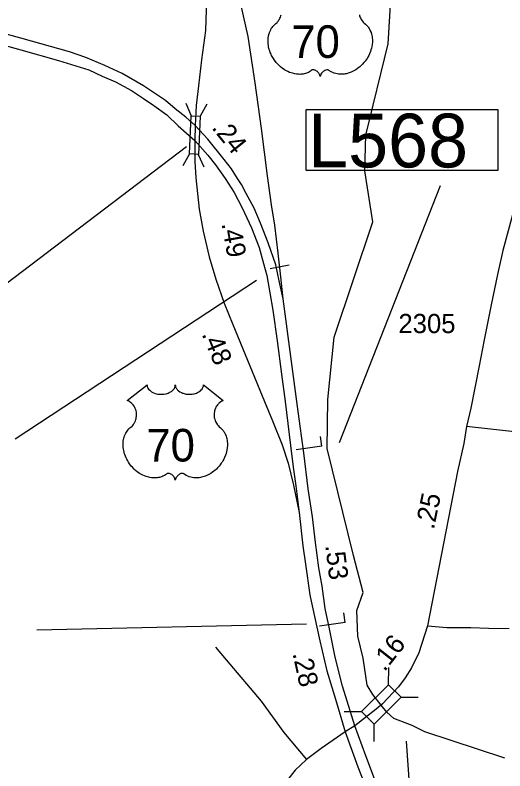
# Model space of a CAD drawing. Extents: x 2082433 to 2279600, y 546599 to 755198.
# Drawn here: x 2212088 to 2215277, y 637659 to 642580 of the extents above; entities that cross this region are included whole.
import ezdxf

# ---------------------------------------------------------------- set-up
doc = ezdxf.new("R2010")
doc.units = 0
for name, color, linetype in [('Exist Hydrographic Creek Single Shore', 7, 'Continuous'), ('Exist Road Non-System Type 51', 7, 'Continuous'), ('Exist Road Primary US Divided Attributed', 7, 'Continuous'), ('Exist Road Primary US Mileage Hundredths English Label', 7, 'Continuous'), ('Exist Road Primary US Shield CELL', 7, 'Continuous'), ('Exist Road Primary US Shield Number Label', 7, 'Continuous'), ('Exist Road Primary US Structure Cantilever Sign CELL', 7, 'Continuous'), ('Exist Road Primary US Structure Cantilever Sign Number Label', 7, 'Continuous'), ('Exist Road Primary US Structure Ovrhead Sign CELL', 7, 'Continuous'), ('Exist Road Primary US Structure Ovrhead Sign Number Label', 7, 'Continuous'), ('Exist Road Primary US Structure Standard Bridge CELL', 7, 'Continuous'), ('Exist Road Primary US Structure Standard Bridge Number Label', 7, 'Continuous'), ('Exist Road Secondary Mileage Hundredths English Label', 7, 'Continuous'), ('Exist Road Secondary Structure Standard Bridge CELL', 7, 'Continuous'), ('Exist Road Secondary Structure Standard Bridge Number Label', 7, 'Continuous'), ('Exist Road Secondary Type 51 Attributed', 7, 'Continuous'), ('Exist Road Secondary Type 51 Number Label', 7, 'Continuous')]:
    doc.layers.add(name, color=color, linetype=linetype)

msp = doc.modelspace()

# ---------------------------------------------------------------- linework, layer by layer
at = {"layer": 'Exist Hydrographic Creek Single Shore'}
for points in [[(2214320, 638535.2), (2214313.9, 638703.1), (2214354.9, 638820.4), (2214292.4, 639060.9), (2214119.3, 639756.9), (2214123.3, 640077.5), (2214165, 640483.4), (2214418, 641232.7), (2214366.2, 641565), (2214372.1, 641797.7), (2214518.1, 642391.7), (2214548, 642899.5), (2214705.1, 643125.9), (2214854, 643260.7), (2215003.1, 643346.2), (2215152.1, 643487.5), (2215465, 643930.5)], [(2215277, 637741.6), (2214757, 637912.9), (2214674.1, 637954), (2214553.7, 638000.4), (2214508.9, 638040.3), (2214470.9, 638085.8), (2214416.9, 638155.8), (2214380.8, 638217.4), (2214354.1, 638393.4), (2214320, 638535.2)]]:
    msp.add_lwpolyline(points, dxfattribs=at)
at = {"layer": 'Exist Road Non-System Type 51'}
msp.add_lwpolyline([(2213392.7, 638465.2), (2213462.2, 638381.9), (2213690.3, 638113.1), (2213838.3, 637909.6), (2213985.9, 637734.1)], dxfattribs=at)
at = {"layer": 'Exist Road Primary US Divided Attributed'}
for points in [[(2212401.3, 644224.1), (2212499.4, 644143.3), (2212570.9, 644089.4), (2212665.6, 643995.6), (2212789, 643877.7), (2212851.7, 643811.8), (2212926.8, 643724.5), (2212979.7, 643656.7), (2213061.4, 643546.3), (2213125, 643432.1), (2213198.3, 643283.5), (2213249.4, 643156.3), (2213280.9, 643044.9), (2213302.3, 642955.8), (2213317.1, 642869.4), (2213329.2, 642751.5), (2213332, 642614.1), (2213327.3, 642479.5), (2213300.9, 642288.2), (2213282.3, 642119.2), (2213266.5, 641992), (2213261, 641861.1)], [(2213833.7, 640733), (2213818.8, 640876), (2213800.2, 641030.1), (2213778.4, 641211.2), (2213756.6, 641344), (2213732.5, 641532.4), (2213692.6, 641841.6), (2213650.8, 642139.6), (2213604.9, 642440.5), (2213559.4, 642642.9), (2213511.1, 642828.6), (2213460.1, 642951.1), (2213419.2, 643055.1), (2213382.1, 643137.7), (2213310.6, 643278.9), (2213226.2, 643426.5), (2213125.5, 643576.9), (2213035.4, 643693.9), (2212951.9, 643791.4), (2212893, 643864.7), (2212765.3, 643991.9), (2212682.7, 644065.3), (2212597.3, 644127.5), (2212462.2, 644255.8)], [(2213261, 641861.1), (2213199.7, 641915), (2213131, 641969.7), (2213067, 642022.7), (2212923.3, 642119.5), (2212785.3, 642198.7), (2212672.9, 642252.3), (2212548.6, 642303.4), (2212441.3, 642340.9), (2212125.4, 642429.4), (2211689.4, 642549.5), (2211229.6, 642673.8), (2210765.5, 642803.2), (2210467.5, 642882.4), (2210338.9, 642924.2), (2210190.8, 642977.8), (2210083.5, 643031.4), (2209936.2, 643110.6), (2209846.8, 643161.7), (2209779.9, 643202.6), (2209571.3, 643366.9), (2209503.2, 643430), (2209416.1, 643524.3)], [(2209352.5, 643480.9), (2209393.3, 643425.7), (2209458.9, 643366.9), (2209544.1, 643292), (2209650.5, 643205.2), (2209777, 643120), (2209863, 643065.5), (2209975.4, 643002.5), (2210057.9, 642959.1), (2210224, 642893.5), (2210424.9, 642825.4), (2210765.5, 642731.7), (2211232.2, 642601.4), (2212125.4, 642354.5), (2212370.6, 642284.7), (2212567.3, 642223.4), (2212654.2, 642182.5), (2212741, 642145), (2212845.8, 642088.8), (2212923.3, 642036.9), (2212991.4, 641990.9), (2213075.3, 641929.6), (2213150.6, 641859.8), (2213259.1, 641762.7)], [(2213261, 641861.1), (2213259.1, 641762.7)], [(2213833.7, 640733), (2213806.7, 640849.1), (2213785.4, 640953.1), (2213735.7, 641096.1), (2213686.5, 641224.2), (2213645.7, 641323.5), (2213593.3, 641418.2), (2213561.7, 641476.7), (2213536.6, 641516.7), (2213497.7, 641577.9), (2213449.4, 641639.2), (2213342.7, 641772), (2213261, 641861.1)], [(2213259.1, 641762.7), (2213258.2, 641627.1), (2213265.6, 641520.4), (2213285.6, 641316.1), (2213311.6, 641172.2), (2213351, 641006.9), (2213394.6, 640861.2), (2213449.9, 640705.2)], [(2213259.1, 641762.7), (2213342.7, 641667.1), (2213393.7, 641603.9), (2213455, 641516.7), (2213513.4, 641424.7), (2213566.8, 641325.4), (2213628.1, 641195.4), (2213676.3, 641067.3), (2213704.6, 640963.3), (2213726.9, 640884.4), (2213767.3, 640659.7), (2213794.2, 640458.2), (2213822.5, 640241.9), (2213847.6, 640064.6), (2213881.5, 639776.7), (2213899.1, 639637.5), (2213916.7, 639514.9), (2213937.2, 639340.4)], [(2214299.6, 637953.2), (2214219.3, 638211.4), (2214171.5, 638399.8), (2214134.9, 638583.7), (2214107, 638716.4), (2214088.4, 638861.3), (2214065.7, 638982), (2214043.9, 639146.3), (2214023.5, 639312.5), (2213995.6, 639496.3), (2213967.8, 639729.4), (2213931.6, 639998.6), (2213892.1, 640292), (2213833.7, 640733)], [(2213449.9, 640705.2), (2213506.5, 640565), (2213713, 640064.6), (2213763.6, 639938.3), (2213826.7, 639782.3), (2213865.7, 639662.5), (2213901, 639518.6), (2213937.2, 639340.4)], [(2213937.2, 639340.4), (2213961.7, 639125), (2213979.4, 639004.3), (2214006.8, 638805.6), (2214021.6, 638734.1), (2214072.2, 638504.7), (2214118.6, 638310.7), (2214173.8, 638125), (2214238.3, 637912.4)], [(2217303.7, 634586.8), (2217075.8, 634694.4), (2216819.6, 634837.3), (2216628.4, 634958), (2216517.9, 635029.5), (2216393.6, 635111.2), (2216233.5, 635229.2), (2216106.3, 635333.1), (2215968, 635449.2), (2215776.8, 635624.7), (2215600.4, 635795.5), (2215470.5, 635935.7), (2215335.9, 636091.7), (2215201.8, 636257.9), (2215098.8, 636396.2), (2215019.4, 636508.6), (2214893.2, 636698.9), (2214830.1, 636796.4), (2214732.1, 636971.9), (2214581.3, 637254.1), (2214458.8, 637524.3), (2214408, 637659), (2214370.8, 637756), (2214299.6, 637953.2)], [(2214238.3, 637912.4), (2214320, 637685.9), (2214364.1, 637575.4), (2214433.7, 637407.3), (2214543.2, 637177.1), (2214664.4, 636949.6), (2214792, 636726.8), (2214876.5, 636594), (2214949.8, 636481.6), (2215045.9, 636349.8), (2215149.8, 636209.6), (2215289.5, 636036), (2215420.4, 635888.4), (2215496.5, 635803.9), (2215734.1, 635566.2), (2215958.7, 635364.7), (2216075.7, 635265.4), (2216185.2, 635180.9), (2216313.7, 635082.5), (2216426, 635006.3), (2216533.7, 634932.1), (2216826.1, 634751), (2216988.1, 634675.6), (2217238.7, 634541.3)]]:
    msp.add_lwpolyline(points, dxfattribs=at)
at = {"layer": 'Exist Road Primary US Shield CELL'}
msp.add_lwpolyline([(2214329.9, 642582.1), (2214331.5, 642575.9), (2214333.8, 642568.8), (2214336.6, 642561.9), (2214342.5, 642550.7), (2214350, 642539.3), (2214355.4, 642532.9), (2214360.7, 642527.4), (2214368.7, 642520.7), (2214373, 642516.9), (2214377.9, 642512), (2214386, 642502.7), (2214389.2, 642498.2), (2214392.5, 642493.3), (2214395.6, 642488.2), (2214398.6, 642482.7), (2214401, 642478), (2214405.5, 642466.9), (2214408.9, 642456.2), (2214410.4, 642450.6), (2214412.8, 642438), (2214413.7, 642431.8), (2214414.7, 642419.4), (2214414.7, 642404.6), (2214413.6, 642390.4), (2214410.9, 642373.9), (2214408.7, 642364.1), (2214405.3, 642352.6), (2214402.1, 642342.6), (2214396.2, 642328), (2214391, 642317.3), (2214384.2, 642304.9), (2214379.6, 642297.3), (2214374.2, 642289.3), (2214367.4, 642280), (2214359.5, 642270.1), (2214350, 642259.7), (2214342.4, 642252.1), (2214332.3, 642243.1), (2214326.3, 642238.1), (2214317.6, 642231.5), (2214305.8, 642223.6), (2214294.1, 642216.9), (2214284.1, 642211.8), (2214275.3, 642208), (2214263.9, 642203.6), (2214244.9, 642198.4), (2214238, 642197), (2214229.8, 642195.7), (2214222.1, 642195), (2214214.7, 642194.5), (2214204.7, 642194.5), (2214194.7, 642195.3), (2214185.3, 642196.7), (2214175.5, 642198.7), (2214165.3, 642201.7), (2214155.9, 642205.4), (2214146.5, 642210), (2214130.6, 642220.1), (2214126, 642222.5), (2214123.4, 642223.2), (2214117.3, 642223.5), (2214111.5, 642222.3), (2214105.6, 642219.9), (2214102, 642218), (2214097.3, 642214.9), (2214093.6, 642212), (2214089.2, 642207.8), (2214086.2, 642204.3), (2214083.9, 642201.6), (2214079.4, 642194.5), (2214077.8, 642191.2), (2214076.1, 642186.9), (2214074.7, 642180.5), (2214072.6, 642188.5), (2214070.3, 642193.8), (2214067.5, 642198.4), (2214064.7, 642202.4), (2214060.2, 642207.6), (2214056.2, 642211.5), (2214051.3, 642215.4), (2214046.2, 642218.5), (2214042, 642220.7), (2214038.2, 642222.1), (2214033.6, 642223.3), (2214029.8, 642223.6), (2214026.7, 642223.5), (2214022.4, 642222.5), (2214016.6, 642218.3), (2214011.1, 642214.5), (2214005.1, 642210.8), (2213997.9, 642207), (2213992.7, 642204.6), (2213986.5, 642202.1), (2213979.2, 642199.7), (2213971.3, 642197.6), (2213963.2, 642196), (2213956, 642194.9), (2213948.3, 642194.2), (2213941.4, 642194), (2213934.2, 642194.1), (2213927.5, 642194.6), (2213919.6, 642195.3), (2213909.9, 642196.7), (2213901.9, 642198.6), (2213893.4, 642200.8), (2213884.6, 642203.6), (2213875.3, 642207.1), (2213863.6, 642212.2), (2213855.5, 642216.4), (2213842.6, 642223.8), (2213827.6, 642234.2), (2213816.2, 642243.4), (2213807.9, 642250.9), (2213795.7, 642263.4), (2213788.5, 642271.5), (2213777.2, 642286.1), (2213770, 642296.7), (2213765.4, 642304.4), (2213758.5, 642316.9), (2213754.8, 642324.7), (2213749.9, 642336.1), (2213746.1, 642346.5), (2213742.9, 642356.4), (2213741.2, 642362.7), (2213738.7, 642373.7), (2213737.3, 642381.5), (2213735.8, 642392.2), (2213735, 642403.6), (2213734.9, 642414), (2213735.1, 642422.6), (2213736.1, 642432.7), (2213737.8, 642443.5), (2213739.9, 642452.7), (2213741.7, 642459.3), (2213744.5, 642467.3), (2213748.1, 642476.2), (2213752.3, 642484.7), (2213756.4, 642491.8), (2213761.5, 642499.4), (2213766.5, 642505.8), (2213773.1, 642513), (2213779.9, 642519.5), (2213786.2, 642524.6), (2213793.6, 642531.9), (2213797.5, 642536.3), (2213802.2, 642542.5), (2213805.9, 642548.2), (2213808.8, 642553.3), (2213812.8, 642560.8), (2213815.1, 642566.4), (2213818.1, 642575.1), (2213819.6, 642581.1)], dxfattribs=at)
msp.add_lwpolyline([(2212947, 640172.4), (2212947.3, 640167.1), (2212948.6, 640160.7), (2212949.6, 640157.5), (2212952.6, 640151.2), (2212957.4, 640143.9), (2212964.2, 640136.7), (2212971.9, 640130.4), (2212977.1, 640127), (2212985.8, 640122.3), (2212995.8, 640118.1), (2213006.9, 640114.9), (2213018.2, 640112.6), (2213030.6, 640111.3), (2213042.8, 640111.1), (2213056, 640112), (2213070.6, 640114.9), (2213077.3, 640116.6), (2213084.9, 640119.2), (2213091.8, 640122.1), (2213099.5, 640126.2), (2213105.7, 640130.1), (2213110.5, 640133.6), (2213117.3, 640140.2), (2213122.8, 640146.9), (2213125, 640150.7), (2213127, 640154.4), (2213129.7, 640162.1), (2213130.5, 640165.5), (2213131, 640172.6), (2213131.5, 640166.7), (2213132.1, 640163), (2213133.1, 640159.3), (2213134.6, 640155.4), (2213137.3, 640150), (2213140.3, 640145.4), (2213146.1, 640138.6), (2213149.6, 640135.3), (2213152.9, 640132.6), (2213161.6, 640126.6), (2213171.9, 640121.5), (2213176.9, 640119.3), (2213182, 640117.4), (2213188.6, 640115.5), (2213195.3, 640113.9), (2213202, 640112.7), (2213208.8, 640111.7), (2213215.8, 640111.2), (2213221.5, 640111.1), (2213228.5, 640111.1), (2213235, 640111.5), (2213241.6, 640112.3), (2213248.9, 640113.5), (2213254.7, 640114.8), (2213262.5, 640116.8), (2213269.5, 640119.3), (2213275.6, 640122), (2213283.6, 640126.2), (2213290, 640130.2), (2213294.7, 640134), (2213300.4, 640139.2), (2213305.7, 640145.3), (2213308.8, 640149.8), (2213311, 640154.4), (2213313.1, 640159.3), (2213314.3, 640164.5), (2213314.9, 640169), (2213315, 640172.8), (2213443.6, 640070.3), (2213440.6, 640069.2), (2213433.6, 640065.8), (2213428.1, 640062.5), (2213419.2, 640056.3), (2213415.4, 640052.8), (2213411.6, 640049.3), (2213408.1, 640045.5), (2213405.1, 640041.9), (2213401.3, 640036.7), (2213398, 640031.6), (2213394.7, 640025.9), (2213392.3, 640020.9), (2213388.4, 640010.6), (2213386.5, 640004.1), (2213385.3, 639998.5), (2213383.8, 639987), (2213383.4, 639981.6), (2213383.4, 639976.2), (2213383.7, 639970.5), (2213384.2, 639965), (2213385.2, 639959.3), (2213386.1, 639954.3), (2213387.7, 639948.1), (2213390, 639941), (2213392.8, 639934.1), (2213398.7, 639922.9), (2213406.2, 639911.5), (2213411.6, 639905.1), (2213416.9, 639899.7), (2213424.9, 639893), (2213429.2, 639889.2), (2213434.1, 639884.2), (2213442.2, 639874.9), (2213445.4, 639870.5), (2213448.7, 639865.5), (2213451.8, 639860.4), (2213454.8, 639855), (2213457.2, 639850.2), (2213461.7, 639839.2), (2213465.1, 639828.5), (2213466.6, 639822.8), (2213469, 639810.2), (2213469.9, 639804), (2213470.9, 639791.7), (2213470.9, 639776.8), (2213469.8, 639762.7), (2213467.1, 639746.2), (2213464.9, 639736.3), (2213461.5, 639724.8), (2213458.3, 639714.9), (2213452.4, 639700.2), (2213447.2, 639689.6), (2213440.4, 639677.1), (2213435.8, 639669.6), (2213430.4, 639661.5), (2213423.6, 639652.2), (2213415.7, 639642.4), (2213406.2, 639632), (2213398.6, 639624.3), (2213388.5, 639615.3), (2213382.5, 639610.3), (2213373.8, 639603.8), (2213362, 639595.9), (2213350.3, 639589.1), (2213340.3, 639584), (2213331.5, 639580.2), (2213320.1, 639575.9), (2213301.1, 639570.6), (2213294.2, 639569.2), (2213286, 639568), (2213278.3, 639567.2), (2213270.9, 639566.8), (2213260.9, 639566.8), (2213250.9, 639567.5), (2213241.5, 639568.9), (2213231.7, 639570.9), (2213221.5, 639574), (2213212.1, 639577.6), (2213202.7, 639582.3), (2213186.8, 639592.3), (2213182.2, 639594.7), (2213179.6, 639595.4), (2213173.5, 639595.7), (2213167.7, 639594.5), (2213161.8, 639592.1), (2213158.2, 639590.2), (2213153.5, 639587.1), (2213149.8, 639584.2), (2213145.4, 639580.1), (2213142.4, 639576.6), (2213140.1, 639573.8), (2213135.6, 639566.8), (2213134, 639563.4), (2213132.3, 639559.1), (2213130.9, 639552.7), (2213128.8, 639560.8), (2213126.5, 639566.1), (2213123.7, 639570.6), (2213120.9, 639574.7), (2213116.4, 639579.8), (2213112.4, 639583.7), (2213107.5, 639587.7), (2213102.4, 639590.8), (2213098.2, 639592.9), (2213094.4, 639594.3), (2213089.8, 639595.5), (2213086, 639595.8), (2213082.9, 639595.7), (2213078.6, 639594.7), (2213072.8, 639590.5), (2213067.3, 639586.7), (2213061.3, 639583), (2213054.1, 639579.2), (2213048.9, 639576.8), (2213042.7, 639574.4), (2213035.4, 639571.9), (2213027.5, 639569.9), (2213019.4, 639568.3), (2213012.2, 639567.1), (2213004.5, 639566.5), (2212997.6, 639566.2), (2212990.4, 639566.3), (2212983.7, 639566.8), (2212975.8, 639567.5), (2212966.1, 639569), (2212958.1, 639570.8), (2212949.6, 639573.1), (2212940.8, 639575.8), (2212931.5, 639579.4), (2212919.8, 639584.5), (2212911.7, 639588.6), (2212898.8, 639596), (2212883.8, 639606.4), (2212872.4, 639615.6), (2212864.1, 639623.1), (2212851.9, 639635.6), (2212844.7, 639643.7), (2212833.4, 639658.3), (2212826.2, 639668.9), (2212821.6, 639676.6), (2212814.7, 639689.1), (2212811, 639696.9), (2212806.1, 639708.3), (2212802.3, 639718.7), (2212799.1, 639728.6), (2212797.4, 639734.9), (2212794.9, 639745.9), (2212793.5, 639753.8), (2212792, 639764.5), (2212791.2, 639775.8), (2212791.1, 639786.2), (2212791.3, 639794.9), (2212792.3, 639805), (2212794, 639815.7), (2212796.1, 639824.9), (2212797.9, 639831.5), (2212800.7, 639839.5), (2212804.3, 639848.4), (2212808.5, 639856.9), (2212812.6, 639864), (2212817.7, 639871.6), (2212822.7, 639878.1), (2212829.3, 639885.2), (2212836.1, 639891.8), (2212842.4, 639896.8), (2212849.8, 639904.1), (2212853.7, 639908.5), (2212858.4, 639914.7), (2212862.1, 639920.4), (2212865, 639925.5), (2212869, 639933), (2212871.3, 639938.6), (2212874.3, 639947.3), (2212875.8, 639953.4), (2212877.3, 639961.2), (2212878.3, 639968.6), (2212878.6, 639977.8), (2212878.4, 639985.4), (2212877.4, 639994.3), (2212875.8, 640002.8), (2212873.7, 640010.2), (2212870.5, 640018.7), (2212867.6, 640025), (2212862.7, 640033.4), (2212857.2, 640041.2), (2212851.6, 640047.6), (2212845.9, 640053.3), (2212840.4, 640057.6), (2212835.2, 640061.3), (2212828.7, 640065.2), (2212822.4, 640068.3), (2212818.4, 640069.9)], close=True, dxfattribs=at)
at = {"layer": 'Exist Road Primary US Structure Cantilever Sign CELL'}
for p, q in [((2214085.2, 639773.1), (2214076, 639835.8)), ((2214085.2, 639773.1), (2213918.4, 639748.7)), ((2214237.1, 638625.3), (2214227.6, 638688)), ((2214237.1, 638625.3), (2214070.3, 638600.3))]:
    msp.add_line(p, q, dxfattribs=at)
at = {"layer": 'Exist Road Primary US Structure Cantilever Sign Number Label'}
for p, q in [((2214200.5, 639796), (2214857.4, 641469.5)), ((2213985.4, 638615.2), (2212229.9, 638576.1))]:
    msp.add_line(p, q, dxfattribs=at)
msp.add_lwpolyline([(2213983.7, 641964.9), (2215230.6, 641964.9), (2215230.6, 641568.3), (2213983.7, 641568.3)], close=True, dxfattribs=at)
at = {"layer": 'Exist Road Primary US Structure Ovrhead Sign CELL'}
msp.add_line((2213747.8, 640929.7), (2213871.8, 640954.7), dxfattribs=at)
at = {"layer": 'Exist Road Primary US Structure Ovrhead Sign Number Label'}
msp.add_line((2213660.9, 640851.7), (2212089.1, 639819.4), dxfattribs=at)
at = {"layer": 'Exist Road Primary US Structure Standard Bridge CELL'}
for p, q in [((2213198.9, 642005.4), (2213235.1, 641923.6)), ((2213336.7, 641998.8), (2213292.9, 641920.8)), ((2213224.4, 641675.9), (2213180.6, 641597.9)), ((2213280.9, 641673.2), (2213317.1, 641591.4))]:
    msp.add_line(p, q, dxfattribs=at)
msp.add_lwpolyline([(2213292.9, 641920.8), (2213281.2, 641673.2), (2213223.3, 641676), (2213235.1, 641923.6)], close=True, dxfattribs=at)
at = {"layer": 'Exist Road Primary US Structure Standard Bridge Number Label'}
msp.add_line((2213203.9, 641721.4), (2211867, 640705.8), dxfattribs=at)
at = {"layer": 'Exist Road Secondary Structure Standard Bridge CELL'}
for p, q in [((2214520.5, 638219.7), (2214520.8, 638332.8)), ((2214600.3, 638139.4), (2214713.4, 638139.1)), ((2214231.1, 638045.6), (2214344.3, 638045.3)), ((2214425.6, 637850), (2214425.9, 637963.2))]:
    msp.add_line(p, q, dxfattribs=at)
msp.add_lwpolyline([(2214344.3, 638045.3), (2214520.1, 638220), (2214601.7, 638137.9), (2214425.9, 637963.2)], close=True, dxfattribs=at)
at = {"layer": 'Exist Road Secondary Structure Standard Bridge Number Label'}
msp.add_line((2214633.9, 637851.7), (2214784.4, 635821.2), dxfattribs=at)
at = {"layer": 'Exist Road Secondary Type 51 Attributed'}
msp.add_line((2214299.6, 637953.2), (2214238.3, 637912.4), dxfattribs=at)
for points in [[(2215906.3, 643368.7), (2215784, 642945.6), (2215714.6, 642700.9), (2215656.3, 642475.9), (2215576.3, 642196.4), (2215498.7, 641928.4), (2215424.1, 641649.8), (2215354.2, 641382.9), (2215264.5, 641047.2), (2215228.3, 640891), (2215188.1, 640692.9), (2215142.7, 640464.4), (2215108.9, 640295.4), (2215055.2, 640020.3), (2215028.4, 639901.4)], [(2215028.4, 639901.4), (2215009.3, 639790), (2214968.6, 639607.7), (2214773.9, 638603.2)], [(2218331.9, 639872), (2217336.3, 639899.1), (2216859.6, 639913.4), (2216470.7, 639927.8), (2216294.7, 639925.2), (2216090.2, 639918.3), (2215918.1, 639907.3), (2215720.2, 639888.7), (2215525.3, 639873.9), (2215359.9, 639865), (2215261.3, 639874.2), (2215028.4, 639901.4)], [(2214773.9, 638603.2), (2214717.7, 638428.6), (2214668.6, 638330.2), (2214627.7, 638264.3), (2214585, 638205.8), (2214480.2, 638095.9)], [(2214773.9, 638603.2), (2214899.7, 638593.1), (2214977, 638592.8), (2215056.5, 638593.1), (2215171.3, 638588.4), (2215305.2, 638586.9)], [(2214480.2, 638095.9), (2214438.2, 638060.3), (2214299.6, 637953.2)], [(2214238.3, 637912.4), (2214080.6, 637805.6), (2213985.9, 637734.1), (2213911.6, 637662.6), (2213721, 637422.5), (2213607.8, 637283.4), (2213440.4, 637074.7), (2213227.7, 636823.6), (2213098.3, 636674.4), (2212945.5, 636439.9), (2212792.7, 636209.1), (2212673, 636028.3), (2212581.8, 635885.1), (2212460.3, 635699.7), (2212372.6, 635571)]]:
    msp.add_lwpolyline(points, dxfattribs=at)

# ---------------------------------------------------------------- texts
at = {"layer": 'Exist Road Primary US Mileage Hundredths English Label'}
for s, rotation, p in [('.24', 308.7975, (2213363.9, 641845.3)), ('.49', 280.1874, (2213431.7, 641222.2)), ('.48', 292.4247, (2213301.8, 640503.5)), ('.53', 277.0047, (2214107.2, 639126.9)), ('.28', 282.4392, (2213893.5, 638423.4))]:
    msp.add_text(s, height=125, rotation=rotation, dxfattribs=at).set_placement(p)
at = {"layer": 'Exist Road Primary US Shield Number Label'}
for p in [(2213886.5, 642300.8), (2212942.7, 639673.1)]:
    msp.add_text('70', height=212.5, dxfattribs=at).set_placement(p)
at = {"layer": 'Exist Road Primary US Structure Cantilever Sign Number Label'}
msp.add_text('L568', height=350, dxfattribs=at).set_placement((2213996.2, 641588))
at = {"layer": 'Exist Road Secondary Mileage Hundredths English Label'}
for s, rotation, p in [('.25', 78.3191, (2214814.6, 639226.2)), ('.16', 51.725, (2214493.3, 638300.4))]:
    msp.add_text(s, height=125, rotation=rotation, dxfattribs=at).set_placement(p)
at = {"layer": 'Exist Road Secondary Type 51 Number Label'}
msp.add_text('2305', height=125, dxfattribs=at).set_placement((2214584, 640509.2))

doc.saveas('drawing.dxf')
